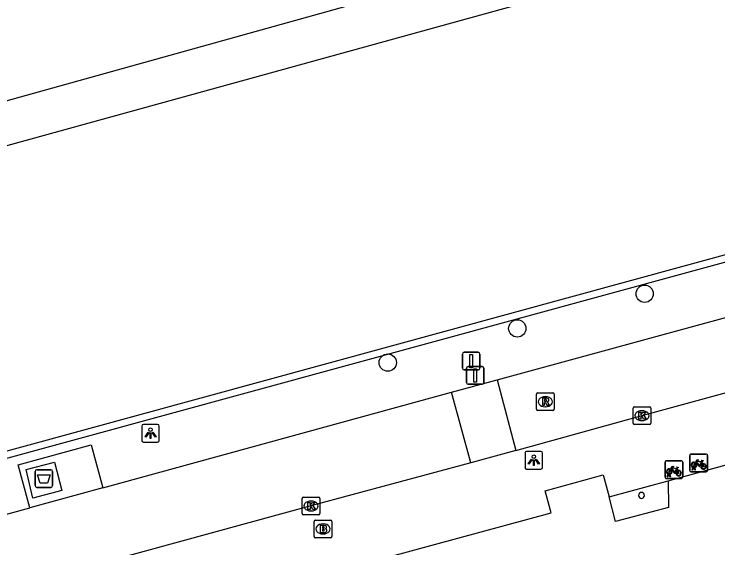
# Model space of a CAD drawing. Extents: x 159053 to 160041, y 380450 to 381422.
# Drawn here: x 159237.44 to 159277.25, y 380810.68 to 380840.87 of the extents above; entities that cross this region are included whole.
import ezdxf

# ---------------------------------------------------------------- set-up
doc = ezdxf.new("R2010")
doc.units = 0
for name, color, linetype in [('IMGEO_Afsluitpaal', 7, 'Continuous'), ('IMGEO_Afval_apart_plaats', 7, 'Continuous'), ('IMGEO_Boom', 7, 'Continuous'), ('IMGEO_Brandkraan', 7, 'Continuous'), ('IMGEO_Fietsenrek', 7, 'Continuous'), ('IMGEO_Haag', 7, 'Continuous'), ('IMGEO_Kolk', 7, 'Continuous'), ('IMGEO_Lichtpunt', 7, 'Continuous'), ('IMGEO_Pand', 7, 'Continuous'), ('IMGEO_Rijbaan_lokaal_open', 7, 'Continuous'), ('IMGEO_Rioolput', 7, 'Continuous'), ('IMGEO_Voetpad_gesloten', 7, 'Continuous'), ('IMGEO_Voetpad_open', 7, 'Continuous')]:
    doc.layers.add(name, color=color, linetype=linetype)

msp = doc.modelspace()

# ---------------------------------------------------------------- linework, layer by layer
at = {"layer": 'IMGEO_Afsluitpaal'}
for p, q in [((159262.801, 380820.841), (159262.801, 380821.641)), ((159262.801, 380821.641), (159262.801, 380820.841)), ((159262.901, 380821.741), (159263.691, 380821.741)), ((159263.691, 380821.741), (159262.901, 380821.741)), ((159263.791, 380821.641), (159263.791, 380820.841)), ((159263.791, 380820.841), (159263.791, 380821.641)), ((159263.025, 380820.035), (159263.025, 380820.835)), ((159263.025, 380820.835), (159263.025, 380820.035)), ((159263.125, 380820.935), (159263.915, 380820.935)), ((159263.915, 380820.935), (159263.125, 380820.935)), ((159264.015, 380820.835), (159264.015, 380820.035)), ((159264.015, 380820.035), (159264.015, 380820.835)), ((159263.691, 380820.741), (159262.901, 380820.741)), ((159262.901, 380820.741), (159263.691, 380820.741)), ((159263.915, 380819.935), (159263.125, 380819.935)), ((159263.125, 380819.935), (159263.915, 380819.935))]:
    msp.add_line(p, q, dxfattribs=at)
for points in [[(159263.221, 380821.616), (159263.371, 380821.616), (159263.371, 380820.866), (159263.221, 380820.866), (159263.221, 380821.616)], [(159263.445, 380820.81), (159263.595, 380820.81), (159263.595, 380820.06), (159263.445, 380820.06), (159263.445, 380820.81)]]:
    msp.add_lwpolyline(points, dxfattribs=at)
for centre, start, end in [((159262.901, 380821.641), 90, 180), ((159262.901, 380821.641), 90, 180), ((159263.691, 380821.641), 0, 90), ((159263.691, 380821.641), 360, 90), ((159262.901, 380820.841), 180, 270), ((159262.901, 380820.841), 180, 270), ((159263.125, 380820.835), 90, 180), ((159263.125, 380820.835), 90, 180), ((159263.691, 380820.841), 270, 0), ((159263.691, 380820.841), 270, 0), ((159263.915, 380820.835), 0, 90), ((159263.915, 380820.835), 360, 90), ((159263.125, 380820.035), 180, 270), ((159263.125, 380820.035), 180, 270), ((159263.915, 380820.035), 270, 0), ((159263.915, 380820.035), 270, 0)]:
    msp.add_arc(centre, 0.1, start, end, dxfattribs=at)
at = {"layer": 'IMGEO_Afval_apart_plaats'}
for p, q in [((159238.631, 380814.202), (159238.631, 380815.002)), ((159238.631, 380815.002), (159238.631, 380814.202)), ((159238.731, 380815.102), (159239.521, 380815.102)), ((159239.521, 380815.102), (159238.731, 380815.102)), ((159239.621, 380815.002), (159239.621, 380814.202)), ((159239.621, 380814.202), (159239.621, 380815.002)), ((159239.521, 380814.102), (159238.731, 380814.102)), ((159238.731, 380814.102), (159239.521, 380814.102))]:
    msp.add_line(p, q, dxfattribs=at)
msp.add_lwpolyline([(159238.774, 380814.816), (159239.478, 380814.816), (159239.329, 380814.346), (159238.923, 380814.346), (159238.774, 380814.816)], dxfattribs=at)
for centre, start, end in [((159238.731, 380815.002), 90, 180), ((159238.731, 380815.002), 90, 180), ((159239.521, 380815.002), 0, 90), ((159239.521, 380815.002), 360, 90), ((159238.731, 380814.202), 180, 270), ((159238.731, 380814.202), 180, 270), ((159239.521, 380814.202), 270, 0), ((159239.521, 380814.202), 270, 0)]:
    msp.add_arc(centre, 0.1, start, end, dxfattribs=at)
at = {"layer": 'IMGEO_Boom'}
for centre in [(159273.108, 380825.051), (159265.906, 380823.091), (159258.58, 380821.158)]:
    msp.add_circle(centre, 0.489, dxfattribs=at)
at = {"layer": 'IMGEO_Brandkraan'}
for p, q in [((159254.417, 380811.326), (159254.417, 380812.178)), ((159254.492, 380812.252), (159255.344, 380812.252)), ((159254.905, 380812.032), (159254.93, 380812.032)), ((159255.418, 380812.178), (159255.418, 380811.326)), ((159255.344, 380811.252), (159254.492, 380811.252)), ((159254.928, 380811.472), (159254.903, 380811.472))]:
    msp.add_line(p, q, dxfattribs=at)
for points in [[(159254.417, 380811.326), (159254.417, 380812.178)], [(159254.492, 380812.252), (159255.344, 380812.252)], [(159255.418, 380812.178), (159255.418, 380811.326)], [(159254.765, 380811.952), (159254.765, 380811.552), (159254.978, 380811.552)], [(159254.996, 380811.952), (159254.765, 380811.952)], [(159254.944, 380811.871), (159254.89, 380811.871), (159254.89, 380811.795)], [(159254.89, 380811.795), (159254.943, 380811.795)], [(159254.952, 380811.719), (159254.89, 380811.719), (159254.89, 380811.638)], [(159254.89, 380811.638), (159254.952, 380811.638)], [(159255.344, 380811.252), (159254.492, 380811.252)]]:
    msp.add_lwpolyline(points, dxfattribs=at)
for centre, radius, start, end in [((159254.494, 380812.176), 0.0765, 91.552, 178.448), ((159254.494, 380812.176), 0.0765, 91.552, 178.448), ((159255.342, 380812.176), 0.0765, 1.552, 88.448), ((159255.342, 380812.176), 0.0765, 1.552, 88.448), ((159254.945, 380811.833), 0.0379, 267.8285, 90.9355), ((159254.953, 380811.678), 0.0404, 269.8759, 90.5077), ((159255, 380811.807), 0.145, 59.4692, 91.5367), ((159255.025, 380811.854), 0.0922, 285.5137, 58.1501), ((159255.03, 380811.662), 0.105, 301.3115, 78.989), ((159254.494, 380811.328), 0.0765, 181.552, 268.448), ((159254.494, 380811.328), 0.0765, 181.552, 268.448), ((159254.984, 380811.803), 0.251, 268.6676, 293.5347), ((159255.342, 380811.328), 0.0765, 271.552, 358.448), ((159255.342, 380811.328), 0.0765, 271.552, 358.448)]:
    msp.add_arc(centre, radius, start, end, dxfattribs=at)
for centre, major_axis, ratio, start_param, end_param in [((159254.904, 380811.752), (-0.387, 0.002), 0.722429, 4.712389, 7.853982), ((159254.929, 380811.752), (-0.39, 0.002), 0.717154, 1.570796, 4.712389)]:
    msp.add_ellipse(centre, major_axis=major_axis, ratio=ratio, start_param=start_param, end_param=end_param, dxfattribs=at)
at = {"layer": 'IMGEO_Fietsenrek'}
for p, q in [((159275.737, 380815.986), (159276.578, 380815.986)), ((159276.578, 380815.986), (159275.737, 380815.986)), ((159274.335, 380815.608), (159275.176, 380815.608)), ((159275.176, 380815.608), (159274.335, 380815.608)), ((159275.662, 380815.061), (159275.662, 380815.902)), ((159275.662, 380815.902), (159275.662, 380815.061)), ((159276.662, 380815.911), (159276.662, 380815.07)), ((159276.662, 380815.07), (159276.662, 380815.911)), ((159274.26, 380814.683), (159274.26, 380815.524)), ((159274.26, 380815.524), (159274.26, 380814.683)), ((159275.26, 380815.533), (159275.26, 380814.692)), ((159275.26, 380814.692), (159275.26, 380815.533)), ((159275.789, 380815.07), (159275.828, 380815.23)), ((159275.858, 380815.218), (159275.823, 380815.07)), ((159275.9, 380815.242), (159275.899, 380815.246)), ((159275.941, 380815.07), (159275.907, 380815.212)), ((159275.931, 380815.253), (159275.932, 380815.246)), ((159275.939, 380815.216), (159275.974, 380815.07)), ((159276.349, 380815.535), (159276.385, 380815.44)), ((159274.387, 380814.692), (159274.426, 380814.852)), ((159274.456, 380814.84), (159274.421, 380814.692)), ((159274.498, 380814.864), (159274.497, 380814.868)), ((159274.539, 380814.692), (159274.505, 380814.834)), ((159274.529, 380814.875), (159274.53, 380814.868)), ((159274.537, 380814.838), (159274.572, 380814.692)), ((159274.947, 380815.157), (159274.983, 380815.062)), ((159276.587, 380814.986), (159275.746, 380814.986)), ((159275.746, 380814.986), (159276.587, 380814.986)), ((159275.823, 380815.07), (159275.789, 380815.07)), ((159275.974, 380815.07), (159275.941, 380815.07)), ((159275.185, 380814.608), (159274.344, 380814.608)), ((159274.344, 380814.608), (159275.185, 380814.608)), ((159274.421, 380814.692), (159274.387, 380814.692)), ((159274.572, 380814.692), (159274.539, 380814.692))]:
    msp.add_line(p, q, dxfattribs=at)
for points in [[(159275.975, 380815.512), (159276.07, 380815.676), (159276.156, 380815.662), (159276.158, 380815.653), (159276.102, 380815.642), (159276.075, 380815.597), (159276.331, 380815.556)], [(159276.318, 380815.531), (159276.061, 380815.572), (159276.044, 380815.543), (159276.211, 380815.323), (159276.318, 380815.531)], [(159276.331, 380815.556), (159276.356, 380815.605), (159276.35, 380815.609), (159276.327, 380815.613), (159276.315, 380815.62), (159276.314, 380815.623), (159276.316, 380815.628), (159276.411, 380815.613), (159276.413, 380815.603), (159276.403, 380815.59), (159276.391, 380815.584), (159276.377, 380815.59), (159276.349, 380815.535)], [(159274.573, 380815.134), (159274.668, 380815.298), (159274.754, 380815.284), (159274.756, 380815.275), (159274.7, 380815.264), (159274.673, 380815.219), (159274.929, 380815.178)], [(159274.916, 380815.153), (159274.659, 380815.194), (159274.642, 380815.165), (159274.809, 380814.945), (159274.916, 380815.153)], [(159274.929, 380815.178), (159274.954, 380815.227), (159274.948, 380815.231), (159274.925, 380815.235), (159274.913, 380815.242), (159274.912, 380815.245), (159274.914, 380815.25), (159275.009, 380815.235), (159275.011, 380815.225), (159275.001, 380815.212), (159274.989, 380815.206), (159274.975, 380815.212), (159274.947, 380815.157)], [(159275.996, 380815.46), (159275.944, 380815.37), (159275.904, 380815.345), (159275.905, 380815.392), (159275.96, 380815.486)], [(159276.271, 380815.268), (159276.221, 380815.268), (159276.03, 380815.519), (159276.011, 380815.487)], [(159276.366, 380815.433), (159276.336, 380815.51), (159276.227, 380815.292), (159276.27, 380815.292)], [(159276.3, 380815.292), (159276.42, 380815.291), (159276.376, 380815.405)], [(159276.396, 380815.412), (159276.451, 380815.267), (159276.301, 380815.267)], [(159274.594, 380815.082), (159274.542, 380814.992), (159274.502, 380814.967), (159274.503, 380815.014), (159274.558, 380815.108)], [(159274.869, 380814.89), (159274.819, 380814.89), (159274.628, 380815.141), (159274.609, 380815.109)], [(159274.964, 380815.055), (159274.934, 380815.132), (159274.825, 380814.914), (159274.868, 380814.914)], [(159274.898, 380814.914), (159275.018, 380814.913), (159274.974, 380815.027)], [(159274.994, 380815.034), (159275.049, 380814.889), (159274.899, 380814.889)]]:
    msp.add_lwpolyline(points, dxfattribs=at)
for centre, radius, start, end in [((159275.74, 380815.908), 0.0779, 92.4484, 184.2845), ((159275.74, 380815.908), 0.0779, 92.4484, 184.2845), ((159276.584, 380815.908), 0.0779, 2.4484, 94.2845), ((159276.584, 380815.908), 0.0779, 2.4484, 94.2845), ((159274.338, 380815.53), 0.0779, 92.4484, 184.2845), ((159274.338, 380815.53), 0.0779, 92.4484, 184.2845), ((159275.182, 380815.53), 0.0779, 2.4484, 94.2845), ((159275.182, 380815.53), 0.0779, 2.4484, 94.2845), ((159275.902, 380815.371), 0.159, 62.6766, 242.1369), ((159275.902, 380815.371), 0.129, 63.3192, 238.903), ((159275.882, 380815.242), 0.0499, 12.8025, 158.6934), ((159275.902, 380815.371), 0.159, 253.9967, 271.7867), ((159275.882, 380815.242), 0.0174, 12.8025, 163.4502), ((159275.902, 380815.371), 0.129, 253.415, 269.0204), ((159275.902, 380815.371), 0.129, 283.6043, 43.4302), ((159275.902, 380815.371), 0.159, 283.5766, 46.6042), ((159276.429, 380815.287), 0.159, 113.3408, 178.3217), ((159276.429, 380815.287), 0.159, 187.0065, 105.7708), ((159276.429, 380815.287), 0.129, 113.923, 177.9556), ((159276.429, 380815.287), 0.129, 188.6715, 104.5883), ((159274.5, 380814.993), 0.159, 62.6766, 242.1369), ((159274.5, 380814.993), 0.129, 63.3192, 238.903), ((159274.48, 380814.864), 0.0499, 12.8025, 158.6934), ((159274.5, 380814.993), 0.159, 253.9967, 271.7867), ((159274.48, 380814.864), 0.0174, 12.8025, 163.4502), ((159274.5, 380814.993), 0.129, 253.415, 269.0204), ((159274.5, 380814.993), 0.129, 283.6043, 43.4302), ((159274.5, 380814.993), 0.159, 283.5766, 46.6042), ((159275.027, 380814.909), 0.159, 113.3408, 178.3217), ((159275.027, 380814.909), 0.159, 187.0065, 105.7708), ((159275.027, 380814.909), 0.129, 113.923, 177.9556), ((159275.027, 380814.909), 0.129, 188.6715, 104.5883), ((159275.74, 380815.064), 0.0779, 182.4484, 274.2845), ((159275.74, 380815.064), 0.0779, 182.4484, 274.2845), ((159276.584, 380815.064), 0.0779, 272.4484, 4.2845), ((159276.584, 380815.064), 0.0779, 272.4484, 4.2845), ((159274.338, 380814.686), 0.0779, 182.4484, 274.2845), ((159274.338, 380814.686), 0.0779, 182.4484, 274.2845), ((159275.182, 380814.686), 0.0779, 272.4484, 4.2845), ((159275.182, 380814.686), 0.0779, 272.4484, 4.2845)]:
    msp.add_arc(centre, radius, start, end, dxfattribs=at)
at = {"layer": 'IMGEO_Haag'}
for points in [[(159416.656, 380864.403), (159416.707, 380864.21), (159357.585, 380848.689), (159343.492, 380844.837), (159340.652, 380844.061), (159220.908, 380811.334), (159220.855, 380811.527), (159220.802, 380811.72)], [(159340.546, 380844.447), (159220.802, 380811.72)]]:
    msp.add_lwpolyline(points, dxfattribs=at)
at = {"layer": 'IMGEO_Kolk'}
for p, q in [((159272.456, 380817.732), (159272.456, 380818.584)), ((159272.531, 380818.658), (159273.383, 380818.658)), ((159272.944, 380818.438), (159272.969, 380818.438)), ((159273.457, 380818.584), (159273.457, 380817.732)), ((159273.383, 380817.658), (159272.531, 380817.658)), ((159272.967, 380817.878), (159272.942, 380817.878)), ((159253.739, 380812.621), (159253.739, 380813.473)), ((159253.814, 380813.547), (159254.666, 380813.547)), ((159254.227, 380813.327), (159254.252, 380813.327)), ((159254.74, 380813.473), (159254.74, 380812.621)), ((159254.666, 380812.547), (159253.814, 380812.547)), ((159254.25, 380812.767), (159254.225, 380812.767))]:
    msp.add_line(p, q, dxfattribs=at)
for points in [[(159272.456, 380817.732), (159272.456, 380818.584)], [(159272.531, 380818.658), (159273.383, 380818.658)], [(159272.777, 380818.358), (159272.9, 380818.358), (159272.9, 380818.207), (159273.03, 380818.358), (159273.194, 380818.358), (159273.048, 380818.207), (159273.201, 380817.958), (159273.049, 380817.958), (159272.964, 380818.122), (159272.9, 380818.055), (159272.9, 380817.958), (159272.777, 380817.958), (159272.777, 380818.358)], [(159273.457, 380818.584), (159273.457, 380817.732)], [(159273.383, 380817.658), (159272.531, 380817.658)], [(159253.739, 380812.621), (159253.739, 380813.473)], [(159253.814, 380813.547), (159254.666, 380813.547)], [(159254.06, 380813.247), (159254.183, 380813.247), (159254.183, 380813.096), (159254.313, 380813.247), (159254.477, 380813.247), (159254.331, 380813.096), (159254.484, 380812.847), (159254.332, 380812.847), (159254.247, 380813.011), (159254.183, 380812.944), (159254.183, 380812.847), (159254.06, 380812.847), (159254.06, 380813.247)], [(159254.74, 380813.473), (159254.74, 380812.621)], [(159254.666, 380812.547), (159253.814, 380812.547)]]:
    msp.add_lwpolyline(points, dxfattribs=at)
for centre, start, end in [((159272.533, 380818.582), 91.552, 178.448), ((159272.533, 380818.582), 91.552, 178.448), ((159273.381, 380818.582), 1.552, 88.448), ((159273.381, 380818.582), 1.552, 88.448), ((159272.533, 380817.734), 181.552, 268.448), ((159272.533, 380817.734), 181.552, 268.448), ((159273.381, 380817.734), 271.552, 358.448), ((159273.381, 380817.734), 271.552, 358.448), ((159253.816, 380813.471), 91.552, 178.448), ((159253.816, 380813.471), 91.552, 178.448), ((159254.664, 380813.471), 1.552, 88.448), ((159254.664, 380813.471), 1.552, 88.448), ((159253.816, 380812.623), 181.552, 268.448), ((159253.816, 380812.623), 181.552, 268.448), ((159254.664, 380812.623), 271.552, 358.448), ((159254.664, 380812.623), 271.552, 358.448)]:
    msp.add_arc(centre, 0.0765, start, end, dxfattribs=at)
for centre, major_axis, ratio, start_param, end_param in [((159272.943, 380818.158), (-0.387, 0.002), 0.722429, 4.712389, 7.853982), ((159272.968, 380818.158), (-0.39, 0.002), 0.717154, 1.570796, 4.712389), ((159254.226, 380813.047), (-0.387, 0.002), 0.722429, 4.712389, 7.853982), ((159254.251, 380813.047), (-0.39, 0.002), 0.717154, 1.570796, 4.712389)]:
    msp.add_ellipse(centre, major_axis=major_axis, ratio=ratio, start_param=start_param, end_param=end_param, dxfattribs=at)
at = {"layer": 'IMGEO_Lichtpunt'}
for p, q in [((159244.662, 380817.566), (159244.662, 380816.759)), ((159244.662, 380817.566), (159244.662, 380816.759)), ((159245.564, 380817.661), (159244.756, 380817.661)), ((159245.564, 380817.661), (159244.756, 380817.661)), ((159245.658, 380816.759), (159245.658, 380817.566)), ((159245.658, 380816.759), (159245.658, 380817.566)), ((159244.756, 380816.665), (159245.564, 380816.665)), ((159244.756, 380816.665), (159245.564, 380816.665)), ((159266.341, 380816.037), (159266.341, 380815.23)), ((159266.341, 380816.037), (159266.341, 380815.23)), ((159267.243, 380816.132), (159266.435, 380816.132)), ((159267.243, 380816.132), (159266.435, 380816.132)), ((159267.337, 380815.23), (159267.337, 380816.037)), ((159267.337, 380815.23), (159267.337, 380816.037)), ((159266.435, 380815.136), (159267.243, 380815.136)), ((159266.435, 380815.136), (159267.243, 380815.136))]:
    msp.add_line(p, q, dxfattribs=at)
for points in [[(159245.036, 380817.23), (159245.075, 380817.202), (159244.887, 380816.94), (159244.849, 380816.967), (159245.036, 380817.23)], [(159245.138, 380817.182), (159245.185, 380817.182), (159245.185, 380816.86), (159245.138, 380816.86), (159245.138, 380817.182)], [(159245.248, 380817.202), (159245.286, 380817.229), (159245.473, 380816.967), (159245.434, 380816.939), (159245.248, 380817.202)], [(159266.715, 380815.701), (159266.754, 380815.673), (159266.566, 380815.411), (159266.528, 380815.438), (159266.715, 380815.701)], [(159266.817, 380815.653), (159266.864, 380815.653), (159266.864, 380815.331), (159266.817, 380815.331), (159266.817, 380815.653)], [(159266.927, 380815.673), (159266.965, 380815.7), (159267.152, 380815.438), (159267.113, 380815.41), (159266.927, 380815.673)]]:
    msp.add_lwpolyline(points, dxfattribs=at)
for centre in [(159245.161, 380817.364), (159266.84, 380815.835)]:
    msp.add_circle(centre, 0.0994, dxfattribs=at)
for centre, start, end in [((159244.756, 380817.566), 90, 180), ((159244.756, 380817.566), 90, 180), ((159245.564, 380817.566), 0, 90), ((159245.564, 380817.566), 0, 90), ((159244.756, 380816.759), 180, 270), ((159244.756, 380816.759), 180, 270), ((159245.564, 380816.759), 270, 0), ((159245.564, 380816.759), 270, 360), ((159266.435, 380816.037), 90, 180), ((159266.435, 380816.037), 90, 180), ((159267.243, 380816.037), 0, 90), ((159267.243, 380816.037), 0, 90), ((159266.435, 380815.23), 180, 270), ((159266.435, 380815.23), 180, 270), ((159267.243, 380815.23), 270, 0), ((159267.243, 380815.23), 270, 360)]:
    msp.add_arc(centre, 0.0946, start, end, dxfattribs=at)
at = {"layer": 'IMGEO_Pand'}
for points in [[(159274.43, 380814.477), (159282.971, 380816.83)], [(159255.941, 380809.439), (159267.827, 380812.668), (159267.484, 380813.915), (159270.768, 380814.82), (159271.098, 380813.559)], [(159274.43, 380814.477), (159274.45, 380812.962), (159271.46, 380812.179), (159271.098, 380813.559)]]:
    msp.add_lwpolyline(points, dxfattribs=at)
for start, end in [(0, 180), (180, 0)]:
    msp.add_arc((159272.932, 380813.65), 0.17, start, end, dxfattribs=at)
at = {"layer": 'IMGEO_Rijbaan_lokaal_open'}
for points in [[(159265.828, 380816.188), (159272.965, 380818.161), (159287.285, 380822.066), (159311.901, 380828.765), (159319.62, 380830.875)], [(159264.76, 380820.184), (159291.981, 380827.607)], [(159262.189, 380819.479), (159264.76, 380820.184)], [(159264.76, 380820.184), (159265.828, 380816.188)], [(159242.456, 380814.078), (159262.189, 380819.479)], [(159263.275, 380815.492), (159262.189, 380819.479)], [(159265.828, 380816.188), (159263.275, 380815.492)], [(159263.275, 380815.492), (159254.307, 380813.067), (159229.759, 380806.373), (159225.787, 380805.28)], [(159242.456, 380814.078), (159238.334, 380812.95)], [(159224.154, 380809.069), (159238.334, 380812.95)]]:
    msp.add_lwpolyline(points, dxfattribs=at)
at = {"layer": 'IMGEO_Rioolput'}
for p, q in [((159266.99, 380818.518), (159266.99, 380819.37)), ((159267.065, 380819.444), (159267.917, 380819.444)), ((159267.478, 380819.224), (159267.503, 380819.224)), ((159267.991, 380819.37), (159267.991, 380818.518)), ((159267.917, 380818.444), (159267.065, 380818.444)), ((159267.501, 380818.664), (159267.476, 380818.664))]:
    msp.add_line(p, q, dxfattribs=at)
for points in [[(159266.99, 380818.518), (159266.99, 380819.37)], [(159267.065, 380819.444), (159267.917, 380819.444)], [(159267.991, 380819.37), (159267.991, 380818.518)], [(159267.579, 380819.142), (159267.327, 380819.144), (159267.327, 380818.744)], [(159267.327, 380818.744), (159267.451, 380818.744), (159267.451, 380818.906), (159267.462, 380818.906)], [(159267.505, 380819.063), (159267.451, 380819.063), (159267.451, 380818.982)], [(159267.451, 380818.982), (159267.503, 380818.982)], [(159267.509, 380818.877), (159267.58, 380818.744), (159267.72, 380818.744), (159267.655, 380818.87)], [(159267.917, 380818.444), (159267.065, 380818.444)]]:
    msp.add_lwpolyline(points, dxfattribs=at)
for centre, radius, start, end in [((159267.067, 380819.368), 0.0765, 91.552, 178.448), ((159267.067, 380819.368), 0.0765, 91.552, 178.448), ((159267.915, 380819.368), 0.0765, 1.552, 88.448), ((159267.915, 380819.368), 0.0765, 1.552, 88.448), ((159267.461, 380818.853), 0.0533, 26.0293, 88.6989), ((159267.487, 380819.171), 0.19, 274.7715, 282.9687), ((159267.511, 380818.967), 0.0964, 77.0061, 93.1865), ((159267.525, 380819.024), 0.0378, 276.6634, 79.6772), ((159267.578, 380819.032), 0.109, 350.3612, 89.416), ((159267.576, 380819.032), 0.112, 277.5842, 350.9817), ((159267.56, 380818.817), 0.108, 29.5134, 73.7905), ((159267.067, 380818.52), 0.0765, 181.552, 268.448), ((159267.067, 380818.52), 0.0765, 181.552, 268.448), ((159267.915, 380818.52), 0.0765, 271.552, 358.448), ((159267.915, 380818.52), 0.0765, 271.552, 358.448)]:
    msp.add_arc(centre, radius, start, end, dxfattribs=at)
for centre, major_axis, ratio, start_param, end_param in [((159267.477, 380818.944), (-0.387, 0.002), 0.722429, 4.712389, 7.853982), ((159267.502, 380818.944), (-0.39, 0.002), 0.717154, 1.570796, 4.712389)]:
    msp.add_ellipse(centre, major_axis=major_axis, ratio=ratio, start_param=start_param, end_param=end_param, dxfattribs=at)
at = {"layer": 'IMGEO_Voetpad_gesloten'}
for points in [[(159340.546, 380844.447), (159336.09, 380860.753), (159223.202, 380829.611), (159222.554, 380831.933), (159236.663, 380835.876), (159259.546, 380842.271), (159305.824, 380855.205), (159335.776, 380863.627), (159336.487, 380863.886)], [(159238.51, 380813.499), (159238.127, 380815.114), (159239.734, 380815.526), (159240.142, 380813.932), (159238.51, 380813.499)]]:
    msp.add_lwpolyline(points, dxfattribs=at)
at = {"layer": 'IMGEO_Voetpad_open'}
for points in [[(159238.334, 380812.95), (159237.679, 380815.383), (159241.802, 380816.509), (159242.456, 380814.078)], [(159271.098, 380813.559), (159274.43, 380814.477)]]:
    msp.add_lwpolyline(points, dxfattribs=at)

doc.saveas('drawing.dxf')
